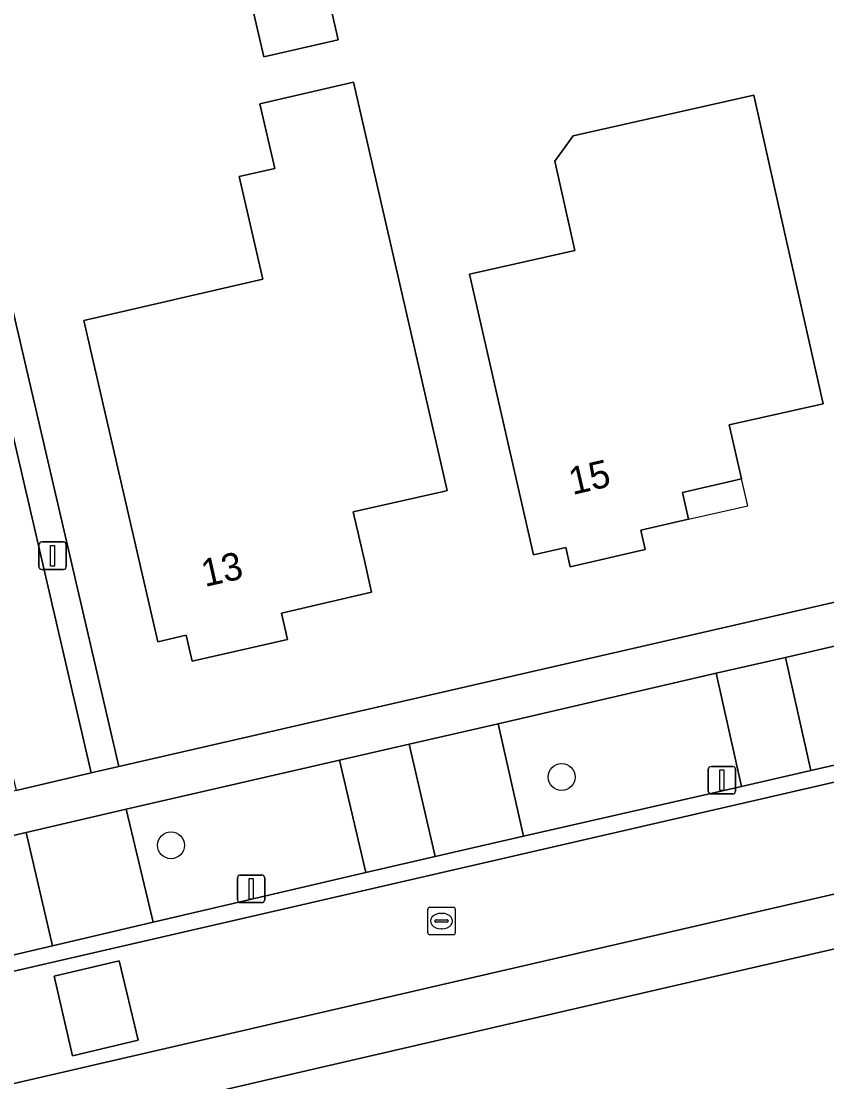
# Model space of a CAD drawing. Extents: x 156412 to 157779, y 382335 to 383768.
# Drawn here: x 156676.25 to 156705.53, y 383249.93 to 383288.49 of the extents above; entities that cross this region are included whole.
import ezdxf

# ---------------------------------------------------------------- set-up
doc = ezdxf.new("R2010")
doc.units = 0
for name, color, linetype in [('IMGEO_Berm_groen', 7, 'Continuous'), ('IMGEO_Boom', 7, 'Continuous'), ('IMGEO_Erf', 7, 'Continuous'), ('IMGEO_Groenvoorziening', 7, 'Continuous'), ('IMGEO_Lichtmast', 7, 'Continuous'), ('IMGEO_Pand', 7, 'Continuous'), ('IMGEO_Pand_nummerreeks', 7, 'Continuous'), ('IMGEO_Pand_overbouw', 7, 'Continuous'), ('IMGEO_Parkeervlak_open', 7, 'Continuous'), ('IMGEO_Rijbaan_lokaal_gesloten', 7, 'Continuous'), ('IMGEO_Rijbaan_lokaal_open', 7, 'Continuous'), ('IMGEO_Rioolput', 7, 'Continuous'), ('IMGEO_Voetpad_open', 7, 'Continuous')]:
    doc.layers.add(name, color=color, linetype=linetype)

msp = doc.modelspace()

# ---------------------------------------------------------------- linework, layer by layer
at = {"layer": 'IMGEO_Berm_groen'}
for points in [[(156701.517, 383264.785), (156693.584, 383262.952), (156694.509, 383258.857), (156702.433, 383260.67)], [(156687.817, 383261.629), (156680.067, 383259.843), (156681.043, 383255.733), (156688.775, 383257.545)]]:
    msp.add_lwpolyline(points, close=True, dxfattribs=at)
at = {"layer": 'IMGEO_Boom'}
for centre in [(156695.895, 383261.014), (156681.693, 383258.533)]:
    msp.add_circle(centre, 0.489, dxfattribs=at)
at = {"layer": 'IMGEO_Erf'}
for points in [[(156687.775, 383287.816), (156685.062, 383287.192), (156684.277, 383290.606), (156686.99, 383291.23)], [(156691.738, 383271.43), (156691.594, 383271.397), (156688.317, 383270.652), (156688.722, 383268.89), (156688.988, 383267.729), (156685.716, 383266.974), (156685.933, 383266.018), (156682.467, 383265.229), (156682.246, 383266.169), (156681.213, 383265.931), (156678.521, 383277.61), (156685.03, 383279.111), (156684.17, 383282.843), (156685.466, 383283.141), (156684.924, 383285.49), (156688.325, 383286.274)], [(156702.881, 383285.802), (156703.647, 383282.387), (156705.398, 383274.581), (156701.982, 383273.815), (156702.439, 383271.856), (156700.283, 383271.352), (156700.503, 383270.385), (156698.771, 383269.991), (156698.933, 383269.289), (156696.209, 383268.66), (156696.047, 383269.361), (156694.87, 383269.087), (156692.545, 383279.292), (156696.38, 383280.152), (156695.651, 383283.403), (156696.314, 383284.33)]]:
    msp.add_lwpolyline(points, close=True, dxfattribs=at)
for points in [[(156673.319, 383289.274), (156679.794, 383261.393), (156693.356, 383264.509), (156706.879, 383267.617), (156747.924, 383277.105), (156746.668, 383282.689), (156746.062, 383285.319), (156742.378, 383284.471), (156742.987, 383281.83), (156743.344, 383280.281), (156735.852, 383278.514), (156735.394, 383278.406), (156735.303, 383278.796), (156735.76, 383278.904), (156733.364, 383289.258)], [(156752.621, 383265.563), (156717.658, 383257.492), (156717.517, 383257.459), (156700.234, 383253.481), (156685.187, 383249.999), (156682.695, 383249.423), (156683.994, 383243.611), (156689.102, 383221.6), (156693.033, 383204.489), (156693.121, 383204.106), (156693.493, 383202.607), (156693.59, 383202.218), (156695.455, 383194.202), (156695.549, 383193.806), (156713.053, 383197.873), (156730.581, 383201.863), (156748.934, 383206.028), (156765.639, 383209.896)]]:
    msp.add_lwpolyline(points, dxfattribs=at)
at = {"layer": 'IMGEO_Groenvoorziening'}
msp.add_lwpolyline([(156673.319, 383289.274), (156672.314, 383289.05), (156678.791, 383261.163), (156679.794, 383261.393)], close=True, dxfattribs=at)
at = {"layer": 'IMGEO_Lichtmast'}
for p, q in [((156676.893, 383268.658), (156676.893, 383269.458)), ((156676.893, 383269.458), (156676.893, 383268.658)), ((156676.993, 383269.558), (156677.783, 383269.558)), ((156677.783, 383269.558), (156676.993, 383269.558)), ((156677.883, 383269.458), (156677.883, 383268.658)), ((156677.883, 383268.658), (156677.883, 383269.458)), ((156677.783, 383268.558), (156676.993, 383268.558)), ((156676.993, 383268.558), (156677.783, 383268.558)), ((156701.225, 383260.497), (156701.225, 383261.297)), ((156701.225, 383261.297), (156701.225, 383260.497)), ((156701.325, 383261.397), (156702.115, 383261.397)), ((156702.115, 383261.397), (156701.325, 383261.397)), ((156702.215, 383261.297), (156702.215, 383260.497)), ((156702.215, 383260.497), (156702.215, 383261.297)), ((156702.115, 383260.397), (156701.325, 383260.397)), ((156701.325, 383260.397), (156702.115, 383260.397)), ((156684.211, 383257.447), (156685.001, 383257.447)), ((156685.001, 383257.447), (156684.211, 383257.447)), ((156684.111, 383256.547), (156684.111, 383257.347)), ((156684.111, 383257.347), (156684.111, 383256.547)), ((156685.101, 383257.347), (156685.101, 383256.547)), ((156685.101, 383256.547), (156685.101, 383257.347)), ((156685.001, 383256.447), (156684.211, 383256.447)), ((156684.211, 383256.447), (156685.001, 383256.447))]:
    msp.add_line(p, q, dxfattribs=at)
for points in [[(156677.313, 383269.433), (156677.463, 383269.433), (156677.463, 383268.683), (156677.313, 383268.683), (156677.313, 383269.433)], [(156701.645, 383261.272), (156701.795, 383261.272), (156701.795, 383260.522), (156701.645, 383260.522), (156701.645, 383261.272)], [(156684.531, 383257.322), (156684.681, 383257.322), (156684.681, 383256.572), (156684.531, 383256.572), (156684.531, 383257.322)]]:
    msp.add_lwpolyline(points, dxfattribs=at)
for centre, start, end in [((156676.993, 383269.458), 90, 180), ((156676.993, 383269.458), 90, 180), ((156677.783, 383269.458), 0, 90), ((156677.783, 383269.458), 360, 90), ((156676.993, 383268.658), 180, 270), ((156676.993, 383268.658), 180, 270), ((156677.783, 383268.658), 270, 0), ((156677.783, 383268.658), 270, 0), ((156701.325, 383261.297), 90, 180), ((156701.325, 383261.297), 90, 180), ((156702.115, 383261.297), 0, 90), ((156702.115, 383261.297), 360, 90), ((156701.325, 383260.497), 180, 270), ((156701.325, 383260.497), 180, 270), ((156702.115, 383260.497), 270, 0), ((156702.115, 383260.497), 270, 0), ((156684.211, 383257.347), 90, 180), ((156684.211, 383257.347), 90, 180), ((156685.001, 383257.347), 0, 90), ((156685.001, 383257.347), 360, 90), ((156684.211, 383256.547), 180, 270), ((156684.211, 383256.547), 180, 270), ((156685.001, 383256.547), 270, 0), ((156685.001, 383256.547), 270, 0)]:
    msp.add_arc(centre, 0.1, start, end, dxfattribs=at)
at = {"layer": 'IMGEO_Pand'}
for points in [[(156684.277, 383290.606), (156685.062, 383287.192), (156687.775, 383287.816), (156686.99, 383291.23)], [(156691.594, 383271.397), (156691.738, 383271.43), (156688.325, 383286.274), (156684.924, 383285.49), (156685.466, 383283.141), (156684.17, 383282.843), (156685.03, 383279.111), (156678.521, 383277.61), (156681.213, 383265.931), (156682.246, 383266.169), (156682.467, 383265.229), (156685.933, 383266.018), (156685.716, 383266.974), (156688.988, 383267.729), (156688.722, 383268.89), (156688.317, 383270.652)], [(156692.545, 383279.292), (156694.87, 383269.087), (156696.047, 383269.361), (156696.209, 383268.66), (156698.933, 383269.289), (156698.771, 383269.991), (156700.503, 383270.385), (156700.283, 383271.352), (156702.439, 383271.856), (156701.982, 383273.815), (156705.398, 383274.581), (156703.647, 383282.387), (156702.881, 383285.802), (156696.314, 383284.33), (156695.651, 383283.403), (156696.38, 383280.152)]]:
    msp.add_lwpolyline(points, close=True, dxfattribs=at)
at = {"layer": 'IMGEO_Pand_overbouw'}
msp.add_lwpolyline([(156702.439, 383271.856), (156700.283, 383271.352), (156700.503, 383270.385), (156702.667, 383270.877)], close=True, dxfattribs=at)
at = {"layer": 'IMGEO_Parkeervlak_open'}
for points in [[(156701.517, 383264.785), (156702.433, 383260.67), (156704.958, 383261.247), (156704.037, 383265.357)], [(156688.775, 383257.545), (156691.293, 383258.126), (156690.352, 383262.211), (156687.817, 383261.629)]]:
    msp.add_lwpolyline(points, close=True, dxfattribs=at)
at = {"layer": 'IMGEO_Rijbaan_lokaal_gesloten'}
for points in [[(156646.059, 383242.959), (156717.235, 383259.398), (156716.377, 383263.265), (156708.386, 383261.419), (156638.408, 383245.297), (156608.429, 383238.567), (156605.937, 383237.996), (156604.153, 383237.588), (156604.859, 383233.7), (156606.812, 383234.139)], [(156677.446, 383253.767), (156679.808, 383254.325), (156680.499, 383251.442), (156678.111, 383250.88)]]:
    msp.add_lwpolyline(points, close=True, dxfattribs=at)
at = {"layer": 'IMGEO_Rijbaan_lokaal_open'}
for points in [[(156707.274, 383266.109), (156704.037, 383265.357), (156704.958, 383261.247), (156708.251, 383262.007)], [(156693.584, 383262.952), (156690.352, 383262.211), (156691.293, 383258.126), (156694.509, 383258.857)], [(156676.426, 383258.991), (156673.01, 383258.204), (156674.061, 383254.106), (156677.388, 383254.878)], [(156678.111, 383250.88), (156680.499, 383251.442), (156679.808, 383254.325), (156677.446, 383253.767)]]:
    msp.add_lwpolyline(points, close=True, dxfattribs=at)
for points in [[(156708.386, 383261.419), (156716.377, 383263.265), (156716.245, 383263.862), (156708.251, 383262.007), (156704.958, 383261.247), (156702.433, 383260.67), (156694.509, 383258.857), (156691.293, 383258.126), (156688.775, 383257.545), (156681.043, 383255.733), (156677.388, 383254.878), (156674.061, 383254.106)], [(156604.153, 383237.588), (156605.937, 383237.996), (156608.429, 383238.567), (156638.408, 383245.297), (156708.386, 383261.419)]]:
    msp.add_lwpolyline(points, dxfattribs=at)
at = {"layer": 'IMGEO_Rioolput'}
for p, q in [((156691.028, 383255.351), (156691.028, 383256.203)), ((156691.103, 383256.277), (156691.955, 383256.277)), ((156692.029, 383256.203), (156692.029, 383255.351)), ((156691.33, 383255.82), (156691.728, 383255.82)), ((156691.516, 383256.057), (156691.541, 383256.057)), ((156691.287, 383255.771), (156691.287, 383255.783)), ((156691.725, 383255.734), (156691.327, 383255.734)), ((156691.539, 383255.497), (156691.514, 383255.497)), ((156691.771, 383255.783), (156691.771, 383255.771)), ((156691.955, 383255.277), (156691.103, 383255.277))]:
    msp.add_line(p, q, dxfattribs=at)
for points in [[(156691.028, 383255.351), (156691.028, 383256.203)], [(156691.103, 383256.277), (156691.955, 383256.277)], [(156692.029, 383256.203), (156692.029, 383255.351)], [(156691.955, 383255.277), (156691.103, 383255.277)]]:
    msp.add_lwpolyline(points, dxfattribs=at)
for centre, radius, start, end in [((156691.105, 383256.201), 0.0765, 91.552, 178.448), ((156691.105, 383256.201), 0.0765, 91.552, 178.448), ((156691.953, 383256.201), 0.0765, 1.552, 88.448), ((156691.953, 383256.201), 0.0765, 1.552, 88.448), ((156691.327, 383255.78), 0.0403, 85.8775, 175.7526), ((156691.732, 383255.782), 0.0386, 1.7309, 96.639), ((156691.324, 383255.77), 0.0366, 178.938, 274.7102), ((156691.728, 383255.777), 0.043, 264.8664, 352.4533), ((156691.105, 383255.353), 0.0765, 181.552, 268.448), ((156691.105, 383255.353), 0.0765, 181.552, 268.448), ((156691.953, 383255.353), 0.0765, 271.552, 358.448), ((156691.953, 383255.353), 0.0765, 271.552, 358.448)]:
    msp.add_arc(centre, radius, start, end, dxfattribs=at)
for centre, major_axis, ratio, start_param, end_param in [((156691.515, 383255.777), (-0.387, 0.002), 0.722429, 4.712389, 7.853982), ((156691.54, 383255.777), (-0.39, 0.002), 0.717154, 1.570796, 4.712389)]:
    msp.add_ellipse(centre, major_axis=major_axis, ratio=ratio, start_param=start_param, end_param=end_param, dxfattribs=at)
at = {"layer": 'IMGEO_Voetpad_open'}
for points in [[(156672.314, 383289.05), (156672.224, 383289.484), (156671.895, 383289.421), (156665.527, 383316.707), (156663.039, 383316.131), (156663.943, 383312.242), (156666.657, 383300.542), (156668.878, 383290.912), (156669.371, 383288.773), (156669.455, 383288.408), (156669.577, 383288.279), (156670.745, 383283.228), (156671.754, 383278.863), (156673.905, 383269.56), (156676.069, 383260.522), (156678.791, 383261.163)], [(156680.067, 383259.843), (156676.426, 383258.991), (156677.388, 383254.878), (156681.043, 383255.733)]]:
    msp.add_lwpolyline(points, close=True, dxfattribs=at)
for points in [[(156824.071, 383284.073), (156717.235, 383259.398), (156646.059, 383242.959), (156606.812, 383234.139), (156607.27, 383232.142), (156629.982, 383237.255), (156646.272, 383241.022), (156662.55, 383244.783), (156678.822, 383248.527), (156681.283, 383249.09), (156681.665, 383249.18), (156682.695, 383249.423), (156685.187, 383249.999), (156700.234, 383253.481), (156717.517, 383257.459), (156717.658, 383257.492), (156752.621, 383265.563)], [(156751.613, 383277.957), (156749.332, 383277.43), (156748.935, 383277.338), (156747.924, 383277.105), (156706.879, 383267.617), (156693.356, 383264.509), (156679.794, 383261.393), (156678.791, 383261.163), (156676.069, 383260.522), (156662.954, 383257.457), (156649.739, 383254.376), (156630.635, 383250), (156623.906, 383248.448), (156604.575, 383243.99)], [(156673.01, 383258.204), (156676.426, 383258.991), (156680.067, 383259.843), (156687.817, 383261.629), (156690.352, 383262.211), (156693.584, 383262.952), (156701.517, 383264.785), (156704.037, 383265.357), (156707.274, 383266.109), (156715.297, 383267.958), (156717.729, 383268.523), (156721.126, 383269.325), (156728.62, 383271.044), (156731.094, 383271.616), (156734.509, 383272.407), (156737.003, 383272.988), (156744.703, 383274.758), (156748.309, 383275.578), (156752.069, 383276.421)]]:
    msp.add_lwpolyline(points, dxfattribs=at)

# ---------------------------------------------------------------- texts
at = {"layer": 'IMGEO_Pand_nummerreeks'}
for s, rotation, p in [('15', 13.0135, (156696.287, 383271.264)), ('13', 12.8191, (156682.924, 383267.918))]:
    msp.add_text(s, height=1, rotation=rotation, dxfattribs=at).set_placement(p)

doc.saveas('drawing.dxf')
